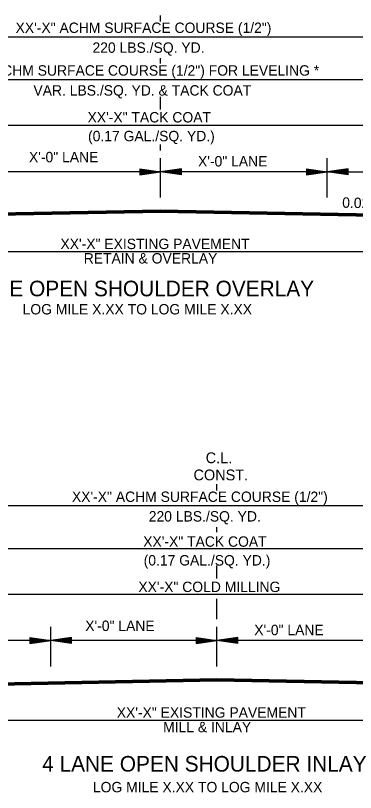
# Model space of a CAD drawing. Extents: x 542112 to 1930787, y -1968972 to 596640.
# Drawn here: x 546801 to 547046, y -1962426 to -1961865 of the extents above; entities that cross this region are included whole.
import ezdxf

# ---------------------------------------------------------------- set-up
doc = ezdxf.new("R2010")
doc.units = 0
doc.layers.add('R_Draft', color=7, linetype='Continuous')

msp = doc.modelspace()

# ---------------------------------------------------------------- linework, layer by layer
at = {"layer": 'R_Draft'}
for p, q in [((546905.48, -1961869.83), (546905.48, -1961865.42)), ((546585.29, -1961880.81), (547225.74, -1961880.81)), ((546905.48, -1961899.96), (546905.48, -1961896.29)), ((546585.29, -1961911.68), (547225.74, -1961911.68)), ((546905.48, -1961933.32), (546905.48, -1961924.02)), ((546585.29, -1961944.61), (547225.74, -1961944.61)), ((546905.48, -1961962.76), (546905.48, -1961958.39)), ((546905.48, -1961978.15), (546905.48, -1961968.26)), ((546905.48, -1961996.81), (546905.48, -1961968.26)), ((547025.74, -1961996.8), (547025.74, -1961968.25)), ((546890.48, -1961975.9), (546905.48, -1961978.15)), ((546890.48, -1961975.9), (546890.48, -1961980.4)), ((546890.48, -1961976.27), (546902.98, -1961978.15)), ((546890.48, -1961976.66), (546900.4, -1961978.15)), ((546920.48, -1961975.9), (546905.48, -1961978.15)), ((546920.48, -1961976.27), (546907.99, -1961978.15)), ((546920.48, -1961976.66), (546910.57, -1961978.15)), ((546920.48, -1961980.4), (546920.48, -1961975.9)), ((547010.74, -1961975.9), (547025.74, -1961978.15)), ((547010.74, -1961975.9), (547010.74, -1961980.4)), ((547010.74, -1961976.27), (547023.24, -1961978.15)), ((547010.74, -1961976.66), (547020.66, -1961978.15)), ((547040.74, -1961975.9), (547025.74, -1961978.15)), ((547040.74, -1961976.27), (547028.25, -1961978.15)), ((547040.74, -1961976.66), (547030.83, -1961978.15)), ((547040.74, -1961980.4), (547040.74, -1961975.9)), ((546905.48, -1961978.15), (546785.55, -1961978.15)), ((546890.48, -1961977.03), (546897.9, -1961978.15)), ((546890.48, -1961977.42), (546895.36, -1961978.15)), ((546890.48, -1961977.8), (546892.85, -1961978.15)), ((546890.48, -1961980.4), (546905.48, -1961978.15)), ((546890.48, -1961978.88), (546895.36, -1961978.15)), ((546890.48, -1961979.64), (546900.4, -1961978.15)), ((546890.48, -1961980.02), (546902.98, -1961978.15)), ((546890.48, -1961979.27), (546897.9, -1961978.15)), ((546890.48, -1961978.5), (546892.85, -1961978.15)), ((546905.48, -1961996.81), (546905.48, -1961978.15)), ((547025.74, -1961978.15), (546905.48, -1961978.15)), ((546920.48, -1961980.4), (546905.48, -1961978.15)), ((546905.48, -1961993.56), (546905.48, -1961980.27)), ((546920.48, -1961980.02), (546907.99, -1961978.15)), ((546920.48, -1961979.64), (546910.57, -1961978.15)), ((546920.48, -1961977.03), (546913.06, -1961978.15)), ((546920.48, -1961979.27), (546913.06, -1961978.15)), ((546920.48, -1961977.41), (546915.61, -1961978.15)), ((546920.48, -1961978.88), (546915.61, -1961978.15)), ((546920.48, -1961977.8), (546918.11, -1961978.15)), ((546920.48, -1961978.5), (546918.11, -1961978.15)), ((547010.74, -1961977.03), (547018.16, -1961978.15)), ((547010.74, -1961977.42), (547015.62, -1961978.15)), ((547010.74, -1961977.8), (547013.11, -1961978.15)), ((547010.74, -1961980.4), (547025.74, -1961978.15)), ((547010.74, -1961978.88), (547015.62, -1961978.15)), ((547010.74, -1961979.64), (547020.66, -1961978.15)), ((547010.74, -1961980.02), (547023.24, -1961978.15)), ((547010.74, -1961979.27), (547018.16, -1961978.15)), ((547010.74, -1961978.5), (547013.11, -1961978.15)), ((547025.74, -1961978.15), (547145.74, -1961978.15)), ((547040.74, -1961980.4), (547025.74, -1961978.15)), ((547040.74, -1961980.02), (547028.25, -1961978.15)), ((547040.74, -1961979.64), (547030.83, -1961978.15)), ((547040.74, -1961977.03), (547033.32, -1961978.15)), ((547040.74, -1961979.27), (547033.32, -1961978.15)), ((547040.74, -1961977.41), (547035.87, -1961978.15)), ((547040.74, -1961978.88), (547035.87, -1961978.15)), ((547040.74, -1961977.8), (547038.37, -1961978.15)), ((547040.74, -1961978.5), (547038.37, -1961978.15)), ((546905.48, -1962005.76), (546665.55, -1962010.55)), ((546905.49, -1962006.05), (546665.56, -1962010.85)), ((546905.49, -1962006.35), (546665.57, -1962011.15)), ((546905.5, -1962006.65), (546665.57, -1962011.45)), ((546905.51, -1962006.95), (546665.58, -1962011.75)), ((546905.51, -1962007.25), (546665.58, -1962012.05)), ((546905.52, -1962007.45), (546665.59, -1962012.25)), ((547145.38, -1962012.05), (546905.45, -1962007.25)), ((547145.37, -1962012.25), (546905.45, -1962007.45)), ((547145.39, -1962011.45), (546905.46, -1962006.65)), ((547145.38, -1962011.75), (546905.46, -1962006.95)), ((547145.4, -1962011.15), (546905.47, -1962006.35)), ((547145.41, -1962010.55), (546905.48, -1962005.76)), ((547145.4, -1962010.85), (546905.48, -1962006.05)), ((546585.29, -1962035.61), (547225.74, -1962035.61)), ((546946.1, -1962208), (546946.1, -1962203.59)), ((546625.91, -1962218.98), (547266.36, -1962218.98)), ((546946.1, -1962238.13), (546946.1, -1962234.46)), ((546625.91, -1962249.85), (547266.36, -1962249.85)), ((546946.1, -1962271.49), (546946.1, -1962262.19)), ((546625.91, -1962282.78), (547266.36, -1962282.78)), ((546946.1, -1962300.93), (546946.1, -1962286.34)), ((546826.17, -1962334.98), (546826.17, -1962306.43)), ((546946.1, -1962316.32), (546946.1, -1962306.43)), ((546946.1, -1962334.98), (546946.1, -1962306.43)), ((546826.17, -1962316.32), (546706.17, -1962316.32)), ((546811.17, -1962314.07), (546826.17, -1962316.32)), ((546811.17, -1962314.07), (546811.17, -1962318.57)), ((546811.17, -1962314.44), (546823.67, -1962316.32)), ((546811.17, -1962314.83), (546821.09, -1962316.32)), ((546811.17, -1962315.2), (546818.59, -1962316.32)), ((546811.17, -1962315.59), (546816.05, -1962316.32)), ((546811.17, -1962315.97), (546813.54, -1962316.32)), ((546811.17, -1962318.57), (546826.17, -1962316.32)), ((546811.17, -1962317.05), (546816.05, -1962316.32)), ((546811.17, -1962317.81), (546821.09, -1962316.32)), ((546811.17, -1962318.19), (546823.67, -1962316.32)), ((546811.17, -1962317.44), (546818.59, -1962316.32)), ((546811.17, -1962316.67), (546813.54, -1962316.32)), ((546841.17, -1962314.07), (546826.17, -1962316.32)), ((546946.1, -1962316.32), (546826.17, -1962316.32)), ((546841.17, -1962318.57), (546826.17, -1962316.32)), ((546841.17, -1962314.44), (546828.68, -1962316.32)), ((546841.17, -1962318.19), (546828.68, -1962316.32)), ((546841.17, -1962314.83), (546831.26, -1962316.32)), ((546841.17, -1962317.81), (546831.26, -1962316.32)), ((546841.17, -1962315.2), (546833.75, -1962316.32)), ((546841.17, -1962317.44), (546833.75, -1962316.32)), ((546841.17, -1962315.58), (546836.3, -1962316.32)), ((546841.17, -1962317.05), (546836.3, -1962316.32)), ((546841.17, -1962315.97), (546838.8, -1962316.32)), ((546841.17, -1962316.67), (546838.8, -1962316.32)), ((546841.17, -1962318.57), (546841.17, -1962314.07)), ((546931.1, -1962314.07), (546946.1, -1962316.32)), ((546931.1, -1962314.07), (546931.1, -1962318.57)), ((546931.1, -1962314.44), (546943.59, -1962316.32)), ((546931.1, -1962314.83), (546941.01, -1962316.32)), ((546931.1, -1962315.2), (546938.52, -1962316.32)), ((546931.1, -1962315.59), (546935.97, -1962316.32)), ((546931.1, -1962315.97), (546933.47, -1962316.32)), ((546931.1, -1962318.57), (546946.1, -1962316.32)), ((546931.1, -1962317.05), (546935.97, -1962316.32)), ((546931.1, -1962317.81), (546941.01, -1962316.32)), ((546931.1, -1962318.19), (546943.59, -1962316.32)), ((546931.1, -1962317.44), (546938.52, -1962316.32)), ((546931.1, -1962316.67), (546933.47, -1962316.32)), ((546961.1, -1962314.07), (546946.1, -1962316.32)), ((546946.1, -1962334.98), (546946.1, -1962316.32)), ((547066.36, -1962316.32), (546946.1, -1962316.32)), ((546961.1, -1962318.57), (546946.1, -1962316.32)), ((546946.1, -1962331.73), (546946.1, -1962318.44)), ((546961.1, -1962314.44), (546948.6, -1962316.32)), ((546961.1, -1962318.19), (546948.6, -1962316.32)), ((546961.1, -1962314.83), (546951.18, -1962316.32)), ((546961.1, -1962317.81), (546951.18, -1962316.32)), ((546961.1, -1962315.2), (546953.68, -1962316.32)), ((546961.1, -1962317.44), (546953.68, -1962316.32)), ((546961.1, -1962315.58), (546956.22, -1962316.32)), ((546961.1, -1962317.05), (546956.22, -1962316.32)), ((546961.1, -1962315.97), (546958.73, -1962316.32)), ((546961.1, -1962316.67), (546958.73, -1962316.32)), ((546961.1, -1962318.57), (546961.1, -1962314.07)), ((546946.1, -1962343.93), (546706.17, -1962348.72)), ((546946.1, -1962344.23), (546706.18, -1962349.02)), ((546946.11, -1962344.53), (546706.18, -1962349.32)), ((546946.12, -1962344.83), (546706.19, -1962349.62)), ((546946.12, -1962345.13), (546706.2, -1962349.92)), ((546946.13, -1962345.43), (546706.2, -1962350.22)), ((546946.13, -1962345.63), (546706.21, -1962350.42)), ((547185.99, -1962350.42), (546946.06, -1962345.63)), ((547186, -1962349.92), (546946.07, -1962345.13)), ((547186, -1962350.22), (546946.07, -1962345.43)), ((547186.01, -1962349.62), (546946.08, -1962344.83)), ((547186.02, -1962349.02), (546946.09, -1962344.23)), ((547186.01, -1962349.32), (546946.09, -1962344.53)), ((547186.03, -1962348.72), (546946.1, -1962343.93)), ((546625.91, -1962373.78), (547266.36, -1962373.78))]:
    msp.add_line(p, q, dxfattribs=at)

# ---------------------------------------------------------------- texts
for s, height, p in [('XX\'-X" ACHM SURFACE COURSE (1/2")', 7.5, (546800.83, -1961877.99)), ('220 LBS./SQ. YD. ', 7.5, (546856.31, -1961892.31)), ('XX\'-X" ACHM SURFACE COURSE (1/2") FOR LEVELING *', 7.5, (546752.81, -1961908.78)), ('VAR. LBS./SQ. YD. & TACK COAT', 7.5, (546813.7, -1961923.18)), ('XX\'-X" TACK COAT', 7.5, (546852.76, -1961942.57)), ('(0.17 GAL./SQ. YD.)', 7.5, (546853.12, -1961956.11)), ('X\'-0" LANE', 7.5, (546810.49, -1961971.29)), ('X\'-0" LANE', 7.5, (546932.44, -1961974.31)), ('XX\'-X" EXISTING PAVEMENT', 7.5, (546833.21, -1962033.92)), ('RETAIN & OVERLAY', 7.5, (546850, -1962044.33)), ('4 LANE OPEN SHOULDER OVERLAY', 11.25, (546754.53, -1962067.98)), ('LOG MILE X.XX TO LOG MILE X.XX', 7.5, (546805.91, -1962081.07)), ('C.L.', 7.8, (546938, -1962188.39)), ('CONST.', 7.8, (546929.21, -1962200.76)), ('XX\'-X" ACHM SURFACE COURSE (1/2")', 7.5, (546841.49, -1962216.35)), ('220 LBS./SQ. YD. ', 7.5, (546896.92, -1962230.48)), ('XX\'-X" TACK COAT', 7.5, (546892.9, -1962248.67)), ('(0.17 GAL./SQ. YD.)', 7.5, (546893.25, -1962262.21)), ('XX\'-X" COLD MILLING', 7.5, (546889.42, -1962281.36)), ('X\'-0" LANE', 7.5, (546851.11, -1962309.46)), ('X\'-0" LANE', 7.5, (546973.05, -1962312.48)), ('XX\'-X" EXISTING PAVEMENT', 7.5, (546873.83, -1962372.01)), ('MILL & INLAY', 7.5, (546907.27, -1962382.51)), ('4 LANE OPEN SHOULDER INLAY', 11.25, (546820, -1962410.9)), ('LOG MILE X.XX TO LOG MILE X.XX', 7.5, (546856.63, -1962425.85))]:
    msp.add_text(s, height=height, dxfattribs=at).set_placement(p)
msp.add_text("0.020'/' (TYP.)", height=7.5, rotation=358.7889, dxfattribs=at).set_placement((547036.44, -1962004.05))

doc.saveas('drawing.dxf')
